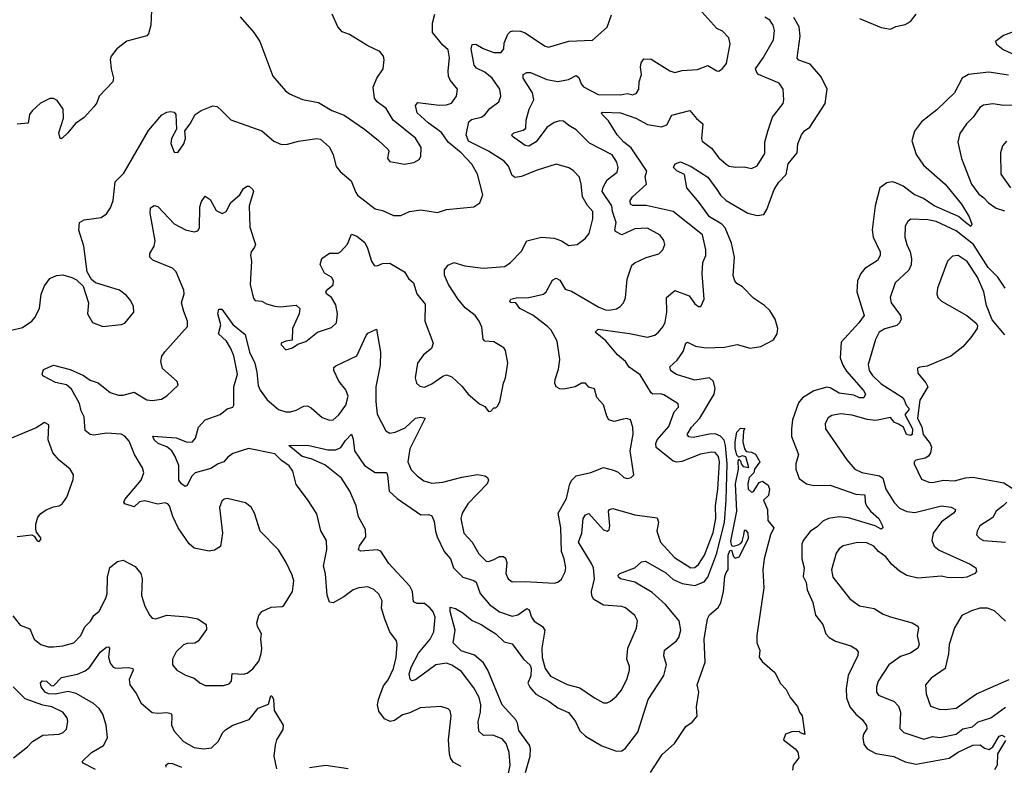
# Model space of a CAD drawing. Extents: x 1839239 to 1929705, y 762242 to 910352.
# Tile 402 of 429: x 1883979 to 1889368, y 895825 to 899904. Entities that reach past the tile are written whole.
import ezdxf

# ---------------------------------------------------------------- set-up
doc = ezdxf.new("R2010")
doc.units = 0

msp = doc.modelspace()

# ---------------------------------------------------------------- linework, layer by layer
at = {"layer": '0CON10XD'}
for points in [[(1884700, 899955), (1884697.1, 899875), (1884685, 899827.5), (1884675, 899816.7), (1884565, 899786.2), (1884511.2, 899745), (1884480, 899705), (1884474.1, 899685.9), (1884479.2, 899635), (1884492.5, 899585), (1884488.8, 899565), (1884414.2, 899485.8), (1884401.2, 899448.8), (1884385, 899426.7), (1884331.2, 899368.8), (1884285, 899336.7), (1884243.3, 899285), (1884210, 899255), (1884200, 899255), (1884193.3, 899285), (1884218.8, 899365), (1884218, 899415), (1884185, 899462.5), (1884165, 899472.5), (1884145, 899472.5), (1884092.7, 899447.3), (1884047.5, 899405), (1884032, 899385), (1884025, 899337.5), (1883965, 899332.5)], [(1885936.2, 897746.2), (1885984, 897654), (1886005, 897642.9), (1886035, 897647.1), (1886088.2, 897671.8), (1886145, 897724.3), (1886175, 897730), (1886197.5, 897725), (1886115, 897556), (1886102.7, 897485), (1886122.3, 897442.3), (1886155, 897408.1), (1886191.5, 897381.5), (1886235, 897367.8), (1886295, 897373.5), (1886398.3, 897401.7), (1886485, 897416.2), (1886525, 897409.4), (1886539.3, 897399.3), (1886544.2, 897385), (1886536.9, 897365), (1886431.2, 897255), (1886400, 897205), (1886393.8, 897175), (1886409.5, 897095), (1886455.5, 897045), (1886491.4, 896981.4), (1886531.6, 896941.6), (1886545, 896939.3), (1886570.1, 896949.9), (1886605, 896967.4), (1886626.5, 896966.5), (1886638.7, 896958.7), (1886644.6, 896935), (1886639.4, 896875), (1886652.9, 896845), (1886675, 896828.6), (1886745, 896830.9), (1886905, 896822), (1886925, 896826.2), (1886945, 896843.8), (1886965, 896883.3), (1886968.1, 896905), (1886960, 896955), (1886945.4, 896995.4), (1886940.7, 897125), (1886926.2, 897205), (1886972.7, 897285), (1886990.5, 897365), (1887001.6, 897385), (1887025, 897408.5), (1887105, 897427.1), (1887175, 897454.4), (1887230, 897440), (1887255, 897428), (1887285, 897400), (1887303.9, 897393.9), (1887325, 897398.8), (1887340, 897415), (1887319.5, 897545), (1887336.6, 897636.6), (1887334.3, 897674.3), (1887322.5, 897715), (1887301.7, 897721.7), (1887281.2, 897718.8), (1887233.2, 897706.8), (1887204.2, 897715), (1887192.2, 897735), (1887175, 897796.7), (1887137.5, 897837.5), (1887126, 897885), (1887095, 897893.3), (1887075, 897916), (1887053.9, 897916.1), (1887020, 897895), (1886957.3, 897882.7), (1886935, 897884.2), (1886915.7, 897895.7), (1886908, 897915), (1886910, 897935), (1886927.4, 897992.6), (1886935.5, 898045.5), (1886921.4, 898145), (1886888.1, 898205), (1886868.1, 898225), (1886787.5, 898287.5), (1886717.1, 898325), (1886695, 898354.3), (1886667.5, 898357.5), (1886662.5, 898365), (1886667.5, 898375), (1886697, 898383), (1886765, 898384.6), (1886846.9, 898403.1), (1886860.6, 898415), (1886895, 898479.2), (1886915, 898489.4), (1886935, 898480), (1886965, 898430.8), (1886999.5, 898419.5), (1887148, 898332), (1887185, 898316.4), (1887205, 898314.4), (1887245, 898322.5), (1887266, 898335), (1887284.4, 898355.6), (1887295, 898382.5), (1887303.5, 898485), (1887329.3, 898560.7), (1887345.4, 898574.6), (1887407.4, 898602.6), (1887477.6, 898622.4), (1887500, 898645), (1887510.8, 898675), (1887505, 898696.7), (1887485, 898726), (1887415, 898762.9), (1887345, 898760.5), (1887275, 898726.6), (1887239.6, 898745), (1887236, 898755), (1887244.3, 898795), (1887223.2, 898855), (1887219.8, 898885), (1887167.2, 898965), (1887172, 898988), (1887195, 899028.2), (1887249.5, 899070.5), (1887255.5, 899095), (1887247.8, 899125), (1887221.4, 899165), (1887098.1, 899228.1), (1887025, 899302.2), (1886984.8, 899324.8), (1886955, 899348.8), (1886935, 899350.8), (1886905, 899342.3), (1886865, 899313.8), (1886805, 899236.9), (1886765, 899211.8), (1886745, 899215.5), (1886675.6, 899265), (1886673.1, 899275), (1886683.5, 899285), (1886735, 899299.3), (1886748.5, 899311.5), (1886751.5, 899355), (1886767.1, 899415), (1886792.9, 899465), (1886786.4, 899505), (1886734.3, 899585), (1886734.2, 899605), (1886755, 899614.6), (1886775, 899614.6), (1886865, 899576.6), (1886925, 899566.6), (1886983.6, 899576.4), (1887025, 899599.4), (1887038.8, 899588.8), (1887052.6, 899552.6), (1887065, 899537.5), (1887145, 899495.4), (1887265, 899494.1), (1887305, 899500), (1887335, 899492.5), (1887355, 899502.9), (1887367.1, 899525), (1887370, 899565), (1887381.5, 899605), (1887376.4, 899645), (1887380.9, 899669.1), (1887395, 899690), (1887435, 899687.8), (1887538, 899625), (1887565, 899615.6), (1887605, 899626.7), (1887688.7, 899631.3), (1887745, 899653.8), (1887793.9, 899623.9), (1887805, 899623.3), (1887825, 899636.7), (1887847.5, 899665), (1887867, 899773), (1887860.8, 899805), (1887825, 899842), (1887795, 899855.8), (1887695.7, 899965.7)], [(1883935, 898205.6), (1883995, 898219.4), (1884045, 898254), (1884062.5, 898275), (1884087.5, 898325), (1884097.3, 898402.7), (1884115, 898447.5), (1884145, 898488.8), (1884180, 898505), (1884215, 898508), (1884265, 898493.8), (1884290.5, 898480.5), (1884326.1, 898446.1), (1884356.2, 898355), (1884351.2, 898295), (1884377.7, 898247.7), (1884435, 898226.2), (1884535, 898236.2), (1884555, 898243.3), (1884604, 898305), (1884601.4, 898335), (1884586.9, 898366.9), (1884562.9, 898395), (1884525, 898424.3), (1884394.1, 898464.1), (1884372.5, 898482.5), (1884348, 898525), (1884330, 898665), (1884302.7, 898752.7), (1884306.2, 898795), (1884331.3, 898808.7), (1884425, 898822.5), (1884455, 898842), (1884475.6, 898875), (1884490.6, 898915), (1884502.2, 899017.8), (1884550, 899065), (1884685, 899298.8), (1884757, 899383), (1884785, 899398), (1884805, 899401.2), (1884825, 899397.5), (1884833.3, 899385), (1884837.5, 899305), (1884810, 899255), (1884807, 899227), (1884825, 899180), (1884845, 899177.5), (1884876.7, 899225), (1884886.7, 899255), (1884883, 899297), (1884912.5, 899335), (1884940, 899385), (1884971.7, 899408.3), (1885036.4, 899433.6), (1885059.7, 899429.7), (1885086.4, 899406.4), (1885135, 899356.2), (1885305, 899296.9), (1885369.3, 899239.3), (1885412.1, 899222.1), (1885445, 899222.9), (1885505, 899239.2), (1885605, 899254.2), (1885625, 899251.2), (1885675, 899206.7), (1885695.7, 899165.7), (1885711.3, 899101.3), (1885733.7, 899073.7), (1885793.5, 899023.5), (1885818.2, 898958.2), (1885828.6, 898945), (1885925, 898869.2), (1885965, 898860), (1886025, 898832.9), (1886065, 898833.1), (1886112.5, 898855), (1886175, 898864.3), (1886265, 898850), (1886315.7, 898865.7), (1886465, 898880.8), (1886498.1, 898901.9), (1886513.9, 898946.1), (1886485, 899060), (1886453.6, 899113.6), (1886395.4, 899175), (1886325, 899234.5), (1886287.1, 899287.1), (1886215, 899339.5), (1886153.9, 899395), (1886145.7, 899434.3), (1886158.8, 899451.2), (1886275, 899436.8), (1886315, 899438.2), (1886341.7, 899448.3), (1886370, 899485), (1886375.6, 899525), (1886335, 899574.3), (1886326.2, 899595), (1886323.4, 899625), (1886330.8, 899695), (1886325, 899738.8), (1886295, 899764.3), (1886238.5, 899835), (1886238.8, 899885), (1886251.4, 899935)], [(1884878.3, 898308.3), (1884865.6, 898355), (1884878.9, 898405), (1884877.9, 898425), (1884835.4, 898525), (1884815, 898544.7), (1884708.5, 898588.5), (1884692, 898605), (1884692, 898625), (1884715.5, 898664.5), (1884720, 898695), (1884692.5, 898845), (1884695.7, 898875), (1884715, 898887.3), (1884735, 898882.2), (1884825, 898788.2), (1884886.2, 898755), (1884935, 898744.4), (1884955, 898750), (1884962.9, 898765), (1884965, 898880), (1884975, 898910), (1884995, 898938), (1885021.1, 898921.1), (1885055, 898860.8), (1885086.5, 898843.5), (1885109.2, 898855), (1885135.5, 898905), (1885183.4, 898946.6), (1885205, 898980), (1885225, 898994), (1885235, 898994), (1885256, 898975), (1885258, 898965), (1885234.5, 898885), (1885238.5, 898768.5), (1885269.1, 898675), (1885265, 898659.2), (1885246.3, 898633.7), (1885242.4, 898615), (1885247.6, 898582.4), (1885240.9, 898455), (1885258.1, 898378.1), (1885268.5, 898368.5), (1885305, 898363.6), (1885329.2, 898349.3), (1885375, 898336.8), (1885405, 898333.7), (1885491.9, 898341.9), (1885512.5, 898325), (1885508.9, 898295), (1885472.9, 898215), (1885470, 898150), (1885435, 898146.2), (1885410, 898135), (1885410, 898125), (1885435, 898097.5), (1885471.7, 898108.3), (1885501.2, 898128.8), (1885545, 898144.2), (1885610, 898195), (1885685, 898220), (1885712.3, 898245), (1885718.4, 898295), (1885710.2, 898345), (1885685.1, 898385.1), (1885658.5, 898405), (1885655.3, 898415), (1885665, 898430), (1885695, 898453.5), (1885696.1, 898475), (1885685, 898495.4), (1885648.3, 898518.3), (1885623.1, 898565), (1885632, 898598), (1885675, 898626.8), (1885722.7, 898627.3), (1885735.9, 898634.1), (1885773.7, 898676.3), (1885795, 898730), (1885825, 898720), (1885868.1, 898685), (1885883.3, 898655), (1885905, 898582.5), (1885919.3, 898559.3), (1885935, 898556.7), (1885965, 898570), (1886005, 898571.4), (1886085, 898524.3), (1886107.4, 898487.4), (1886134.5, 898464.5), (1886152.5, 898405), (1886197.6, 898347.6), (1886196.9, 898255), (1886241.4, 898135), (1886233.8, 898105), (1886189.4, 898070.6), (1886155.6, 898025), (1886144.4, 897944.4), (1886150.8, 897915), (1886168.8, 897898.8), (1886195, 897894.2), (1886235, 897911.4), (1886295, 897954), (1886315, 897960.8), (1886345, 897950.8), (1886399.2, 897899.2), (1886433.8, 897855), (1886495, 897803.3), (1886525, 897787.5), (1886545, 897760), (1886558.3, 897761.7), (1886575, 897780), (1886585, 897780), (1886595, 897790), (1886607.3, 897812.7), (1886627.1, 897915), (1886638.6, 897945), (1886650.8, 898025), (1886637.8, 898095), (1886629.3, 898109.3), (1886575, 898141.1), (1886525, 898146.2), (1886515, 898156.7), (1886507.7, 898222.3), (1886494.2, 898255), (1886472.5, 898285), (1886417.9, 898327.9), (1886376.6, 898376.6), (1886325.7, 898455), (1886305, 898506.7), (1886305, 898535.8), (1886325, 898561.9), (1886355, 898576.7), (1886415, 898558), (1886515, 898544.5), (1886635, 898554.5), (1886665.8, 898575), (1886725, 898637.5), (1886755, 898694.5), (1886834.5, 898714.5), (1886905, 898709.4), (1886945, 898694.4), (1886985, 898669.4), (1887030, 898675), (1887073.4, 898706.6), (1887096.3, 898733.7), (1887116.1, 898813.9), (1887116.2, 898855), (1887086.9, 898886.9), (1887060, 898935), (1887052.9, 899005), (1887042.7, 899042.7), (1887008.6, 899078.6), (1886985, 899094.3), (1886915, 899113.3), (1886805, 899078.9), (1886725, 899046.2), (1886690.9, 899040.9), (1886675, 899051.4), (1886655, 899102.9), (1886630.9, 899130.9), (1886545.5, 899185), (1886435, 899239.7), (1886422.7, 899275), (1886437.5, 899345), (1886452, 899358), (1886505, 899371.8), (1886525, 899384.3), (1886552.3, 899417.7), (1886601.2, 899455), (1886612.3, 899485), (1886607.3, 899525), (1886564.6, 899585), (1886525, 899616.7), (1886479.3, 899639.3), (1886465.9, 899655), (1886449.4, 899745), (1886455, 899768.1), (1886475, 899769.6), (1886515, 899746.9), (1886574.7, 899724.7), (1886615, 899724.7), (1886629.1, 899745), (1886631.4, 899775), (1886651.1, 899825), (1886665, 899840.5), (1886677.2, 899842.8), (1886720.7, 899840.7), (1886745, 899832.2), (1886851.3, 899761.3), (1886874.3, 899754.3), (1886985, 899786.2), (1887115, 899792), (1887195, 899864.2), (1887218.6, 899931.4)], [(1885185, 899920), (1885261.2, 899835), (1885294.1, 899784.1), (1885364.3, 899595), (1885434, 899515), (1885455, 899499.2), (1885527.8, 899467.8), (1885615, 899451.2), (1885687.4, 899407.4), (1885755, 899382.5), (1885866.7, 899305), (1885942.7, 899242.7), (1885995, 899193.3), (1886000, 899185), (1885996.2, 899166.2), (1885992.1, 899145), (1886005, 899128.2), (1886085, 899114.4)], [(1886225.4, 896685), (1886195, 896710.7), (1886155, 896710.9), (1886135, 896719.4), (1886129, 896775), (1886114.1, 896805), (1885999.8, 896929.8), (1885955, 896996.4), (1885935, 897004), (1885846.5, 896996.5), (1885833.8, 897003.8), (1885838.2, 897025), (1885873.1, 897075), (1885871.6, 897115), (1885834.4, 897184.4), (1885821, 897245), (1885785.8, 897325), (1885739.6, 897395), (1885648.6, 897468.6), (1885575, 897501.5), (1885524.4, 897515), (1885452.5, 897575), (1885555, 897577.1), (1885665, 897550.7), (1885708.7, 897551.3), (1885736, 897564), (1885762.3, 897602.3), (1885795, 897637.5), (1885805, 897610), (1885812.5, 897545), (1885865.5, 897465), (1885925, 897426.9), (1885986.9, 897426.9), (1885993.1, 897413.1), (1886001.5, 897325), (1886045, 897283.9), (1886175, 897195.6), (1886217.9, 897197.9), (1886235, 897189.2), (1886247.9, 897157.9), (1886254.1, 897105), (1886264.2, 897075), (1886302.4, 896995), (1886337.4, 896955), (1886353.9, 896905), (1886405, 896854), (1886465, 896836.1), (1886477.1, 896827.1), (1886499.6, 896765), (1886551.2, 896705), (1886605, 896664.6), (1886675, 896640.9), (1886705, 896648.5), (1886755, 896682.7), (1886766.9, 896675), (1886780.4, 896635), (1886794.2, 896614.2), (1886840, 896585), (1886853.8, 896565), (1886837.7, 896465), (1886839.2, 896415), (1886855, 896354), (1886885, 896311.9), (1886975, 896266.5), (1887045, 896248.8), (1887125, 896193.1), (1887175, 896167.1), (1887195, 896167.1), (1887213.3, 896175), (1887246.1, 896203.9), (1887271.9, 896235), (1887301.4, 896295), (1887316.9, 896345), (1887317.1, 896365), (1887302.5, 896405), (1887306.9, 896465), (1887355.5, 896574.5), (1887360.8, 896615), (1887345, 896644), (1887295, 896687.1), (1887275, 896694.2), (1887175, 896701.3), (1887122.1, 896732.1), (1887111.4, 896751.4), (1887108, 896775), (1887124.7, 896845.3), (1887120.4, 896905), (1887109.5, 896929.5), (1887037.3, 897045), (1887056.5, 897095), (1887062.5, 897175), (1887075.8, 897195), (1887095, 897203.1), (1887175, 897114), (1887195, 897106.2), (1887205, 897113.3), (1887208.9, 897135), (1887201.4, 897215), (1887206.7, 897225), (1887225, 897230.6), (1887345, 897194.6), (1887468.8, 897178.8), (1887476.1, 897155), (1887467.1, 897105), (1887486, 897045), (1887562.1, 896962.1), (1887653.1, 896905), (1887675, 896906.5), (1887695, 896923.5), (1887727.2, 896975), (1887775, 897098.5), (1887789.5, 897175), (1887787.4, 897245), (1887800.9, 897335), (1887809.5, 897485), (1887804, 897515), (1887785.4, 897535.4), (1887765, 897538.7), (1887705, 897526.4), (1887602.8, 897487.2), (1887575, 897483.1), (1887555, 897489.6), (1887463.4, 897563.4), (1887461.1, 897585), (1887468.2, 897605), (1887532.2, 897677.8), (1887561.2, 897758.8), (1887584.2, 897785), (1887583.1, 897803.1), (1887505, 897852.5), (1887485, 897858), (1887445, 897855.8), (1887435, 897862), (1887375, 897960.9), (1887315, 898002.9), (1887294.3, 898035), (1887250.7, 898070.7), (1887187.6, 898147.6), (1887128.8, 898195), (1887145, 898211.4), (1887317.1, 898187.1), (1887415, 898166.5), (1887455, 898177.8), (1887476.1, 898193.9), (1887501.4, 898225), (1887511.4, 898248.6), (1887521.1, 898305), (1887519.4, 898385), (1887565, 898423.1), (1887643.5, 898393.5), (1887675, 898350), (1887695, 898334.3), (1887706.7, 898335), (1887725.4, 898375), (1887714.6, 898515), (1887718.1, 898575), (1887733.8, 898615), (1887734.6, 898644.6), (1887716.8, 898726.8), (1887555.2, 898855.2), (1887407.7, 898887.7), (1887335, 898887.3), (1887322.1, 898895), (1887321.2, 898915), (1887333.6, 898935), (1887409.4, 899005), (1887402, 899045), (1887411.2, 899075), (1887401.4, 899091.4), (1887325, 899202.7), (1887285.3, 899235), (1887249.7, 899275), (1887201.5, 899351.5), (1887168, 899385), (1887163.8, 899395), (1887171.1, 899398.9), (1887268, 899395), (1887350.8, 899365), (1887415, 899330), (1887492.4, 899317.6), (1887520.3, 899329.7), (1887547.9, 899382.1), (1887647.6, 899407.6), (1887683.9, 899363.9), (1887718.8, 899335), (1887711.5, 899255), (1887715, 899239.2), (1887765, 899201.1), (1887805, 899149.1), (1887845, 899113.1), (1887863, 899103), (1887896.9, 899096.9), (1887945, 899098.5), (1887985, 899090), (1888016.2, 899105), (1888057, 899173), (1888058.2, 899235), (1888074.7, 899295.3), (1888099.3, 899370.7), (1888156.9, 899445), (1888161.4, 899465), (1888158.1, 899525), (1888135, 899556.9), (1888023.6, 899605), (1888012.9, 899615), (1888005.6, 899635), (1888048.9, 899695), (1888104.5, 899795), (1888110, 899845), (1888103.8, 899875), (1888085, 899901.2), (1888058, 899918)], [(1886085, 899114.4), (1886136.8, 899123.2), (1886165, 899138.8), (1886174.3, 899155.7), (1886176.4, 899205), (1886145.8, 899255.8), (1886022.5, 899355), (1885985, 899418.2), (1885936.5, 899455), (1885920.8, 899475), (1885914.5, 899535), (1885934.4, 899585), (1885968.9, 899635), (1885974, 899685), (1885970, 899705), (1885950, 899730), (1885885, 899761.4), (1885785, 899822.5), (1885745, 899838), (1885721.2, 899865), (1885688.8, 899935)], [(1886747.4, 895785), (1886772.6, 895875), (1886775.3, 895915), (1886770, 895935), (1886711.2, 896015), (1886703.9, 896055), (1886693.9, 896073.9), (1886619.5, 896155), (1886540.6, 896345), (1886517.7, 896385), (1886467.8, 896427.8), (1886395, 896451.9), (1886351.8, 896495), (1886362, 896565), (1886334.5, 896665.5), (1886335, 896690), (1886365, 896682), (1886405, 896659.2), (1886455, 896617.1), (1886505, 896595.5), (1886547.7, 896567.7), (1886585, 896543.3), (1886631.2, 896501.2), (1886675, 896490), (1886736.3, 896405), (1886772.4, 896372.4), (1886779.1, 896355), (1886776, 896315), (1886760.2, 896275), (1886771.9, 896251.9), (1886804.4, 896214.4), (1886876, 896176), (1886925, 896139.7), (1886983.2, 896113.2), (1887020.5, 896065), (1887044.1, 896014.1), (1887075, 895983.8), (1887165, 895930.9), (1887245, 895901.4), (1887275, 895904.3), (1887295, 895919.2), (1887363.1, 896006.9), (1887418.2, 896185), (1887504.6, 896315.4), (1887518.8, 896375), (1887504.6, 896424.6), (1887507.8, 896455), (1887573.1, 896505), (1887587.3, 896525), (1887597.5, 896565), (1887588.8, 896615), (1887513.4, 896705), (1887441, 896771), (1887345, 896826.5), (1887268, 896845), (1887256, 896855), (1887254.2, 896865), (1887263.8, 896875), (1887345, 896904.6), (1887382.8, 896937.2), (1887405, 896941.6), (1887515, 896878.6), (1887555, 896841), (1887605, 896819), (1887675, 896809.3), (1887725, 896828.7), (1887745.5, 896854.5), (1887795.3, 896984.7), (1887835.8, 897155), (1887845.1, 897274.9), (1887850.5, 897475), (1887842.4, 897575), (1887834.2, 897604.2), (1887815, 897626.4), (1887785, 897638), (1887755, 897637.1), (1887665, 897618.1), (1887641.8, 897621.8), (1887632.5, 897635), (1887655.4, 897675), (1887701.2, 897725), (1887779.5, 897855), (1887786.3, 897886.3), (1887776.5, 897925), (1887755.4, 897945.4), (1887675, 897932.5), (1887573.2, 897963.2), (1887543.8, 897983.8), (1887536.9, 898005), (1887578.1, 898041.9), (1887610.6, 898089.4), (1887624.4, 898135), (1887635, 898140.6), (1887678.5, 898118.5), (1887735, 898108.1), (1887836.5, 898113.5), (1887906.7, 898126.7), (1887976.5, 898106.5), (1888035, 898116.2), (1888105, 898153), (1888125.7, 898185), (1888129.3, 898215), (1888114, 898265), (1888085, 898312.4), (1888055, 898341.1), (1887995, 898381.2), (1887935, 898443.3), (1887905, 898460.6), (1887893.8, 898475), (1887884.1, 898505), (1887891.1, 898605), (1887875, 898682), (1887840.4, 898765), (1887821.5, 898785), (1887755, 898825.5), (1887698.8, 898905), (1887630.8, 898985), (1887616.9, 899056.9), (1887575, 899076.9), (1887558.1, 899095), (1887566, 899115), (1887595, 899126.7), (1887655, 899101.9), (1887745, 899042.5), (1887793.8, 898975), (1887814.6, 898945), (1887846.2, 898915), (1887964.3, 898845), (1888015, 898832.5), (1888051.2, 898838.8), (1888067.8, 898865), (1888108.5, 898975), (1888134.4, 899015), (1888175, 899057.5), (1888185, 899116.2), (1888234.5, 899175), (1888238.5, 899225), (1888258.9, 899275), (1888273.9, 899296.1), (1888303.4, 899316.6), (1888387.5, 899445), (1888398.6, 899525), (1888365, 899591.4), (1888305, 899661.2), (1888243.2, 899683.2), (1888233.8, 899693.8), (1888251, 899815), (1888245.3, 899865), (1888215.6, 899915.6)], [(1888575, 899910), (1888695, 899862), (1888745, 899852.5), (1888775, 899866.7), (1888825, 899878), (1888855, 899894), (1888885.5, 899935)], [(1889495, 899866.8), (1889362.8, 899817.2), (1889320, 899785), (1889325, 899770), (1889361.4, 899741.4), (1889429.6, 899709.6)], [(1889390.6, 899600.6), (1889283.6, 899616.4), (1889172.5, 899605), (1889138.1, 899585), (1889095, 899504), (1888998.5, 899411.5), (1888915, 899344.6), (1888876.7, 899295), (1888861.1, 899241.1), (1888885, 899167.5), (1888925, 899108.5), (1889044.5, 899005), (1889134.6, 898895), (1889176.2, 898825), (1889190.8, 898785), (1889185, 898772.5), (1889155, 898795.6), (1889117.6, 898827.6), (1888985, 898886.7), (1888925, 898925.6), (1888875, 898948.2), (1888815, 898992.8), (1888775, 899012), (1888755, 899017), (1888725, 899011.6), (1888686.8, 898985), (1888660.5, 898885), (1888644.7, 898754.7), (1888650, 898715), (1888689.1, 898635), (1888689.1, 898615), (1888674, 898586), (1888605, 898543.1), (1888583.6, 898515), (1888564.5, 898475), (1888560.8, 898415), (1888600.5, 898285), (1888571.8, 898245), (1888475, 898139.2), (1888470, 898055), (1888483.9, 898015), (1888505, 897980.8), (1888597.7, 897875), (1888607.8, 897855), (1888600, 897835), (1888575.4, 897834.6), (1888545, 897850.5), (1888465, 897861.6), (1888415, 897890.6), (1888396.7, 897893.3), (1888325, 897873.8), (1888264.3, 897835), (1888241.2, 897808.8), (1888209.2, 897715), (1888202.8, 897665), (1888204.2, 897624.2), (1888242.5, 897525), (1888226.4, 897475), (1888227.9, 897445), (1888245, 897394.3), (1888285.3, 897365.3), (1888326.2, 897356.2), (1888415, 897357.4), (1888555, 897308.1), (1888604, 897304), (1888605.9, 897265), (1888613.6, 897243.6), (1888635.6, 897215.6), (1888681.8, 897175), (1888701.4, 897135), (1888703.8, 897125), (1888695, 897116.2), (1888662, 897135), (1888515, 897179.7), (1888465, 897183.7), (1888405, 897175.3), (1888375, 897160), (1888345, 897130.9), (1888305.4, 897104.6), (1888266.5, 897055), (1888259.2, 897035), (1888260, 896955), (1888271.8, 896905), (1888268.1, 896858.1), (1888283.5, 896825), (1888289.6, 896785), (1888319.6, 896715), (1888335.4, 896645.4), (1888374.4, 896595), (1888391.9, 896545), (1888409.2, 896525), (1888445, 896504.4), (1888528.3, 896478.3), (1888555, 896462), (1888568, 896445), (1888566, 896425), (1888513.7, 896316.3), (1888502.1, 896245), (1888504.6, 896194.6), (1888522.2, 896145), (1888554.7, 896104.7), (1888590, 896075), (1888613, 896043), (1888615, 896023.8), (1888597.1, 895995), (1888593.3, 895975), (1888599.8, 895939.8), (1888617.1, 895915), (1888665, 895889.3), (1888763.4, 895873.4), (1888825, 895843.3), (1888885, 895830.3), (1889065.6, 895864.4), (1889112.5, 895895), (1889195, 895935.8), (1889236.8, 895936.8), (1889258.9, 895918.9), (1889285, 895911.2), (1889304.4, 895925.6), (1889340, 895985), (1889355, 895989.4), (1889371.3, 895981.3)], [(1889415, 899437.3), (1889365, 899435.6), (1889305, 899443.8), (1889255, 899437.5), (1889235, 899424.4), (1889198.5, 899371.5), (1889160.5, 899335), (1889125, 899281.2), (1889114.4, 899235), (1889132.9, 899145), (1889187.9, 899005), (1889229.3, 898949.3), (1889255, 898931.9), (1889282, 898902), (1889323.6, 898873.6), (1889368.3, 898858.3)], [(1889380.5, 899239.5), (1889357.5, 899215), (1889346.7, 899175), (1889348.3, 899058.3), (1889401.5, 898985)], [(1888949.1, 898809.1), (1888856.6, 898813.4), (1888839.8, 898800.2), (1888825.6, 898775), (1888823.6, 898715), (1888833.8, 898675), (1888852.9, 898635), (1888859.8, 898595), (1888857.7, 898562.3), (1888845.2, 898534.8), (1888771.5, 898465), (1888743.5, 898385), (1888749.4, 898355), (1888799.4, 898285), (1888803.3, 898265), (1888794.4, 898245), (1888779.3, 898230.7), (1888715, 898213.5), (1888683.9, 898195), (1888663.2, 898155), (1888623.1, 898016.9), (1888627.8, 897985), (1888647.5, 897957.5), (1888695, 897911.1), (1888809, 897839), (1888820.3, 897825), (1888830.4, 897795), (1888845, 897779.5), (1888845, 897770.5), (1888823.1, 897745), (1888865.9, 897665), (1888864.6, 897635.4), (1888855, 897630), (1888833.3, 897635), (1888816.9, 897675), (1888789.2, 897690.8), (1888765, 897702.7), (1888745, 897727.9), (1888665, 897712.1), (1888616.7, 897716.7), (1888535, 897740), (1888472, 897748), (1888425, 897739.5), (1888403.9, 897726.1), (1888388.1, 897695), (1888389.4, 897665), (1888505.5, 897495.5), (1888550, 897445), (1888587.4, 897427.4), (1888685, 897408.4), (1888703.5, 897395), (1888719.2, 897335), (1888765, 897262), (1888795, 897231.5), (1888834.1, 897214.1), (1888878, 897208), (1889025, 897243.6), (1889077.4, 897237.4), (1889100.8, 897225), (1889100, 897215), (1889089.4, 897205), (1889025, 897157.2), (1888979.1, 897095), (1888970.6, 897055), (1888984.7, 897024.7), (1889012.4, 897002.4), (1889182, 896925), (1889212, 896905), (1889216, 896885), (1889206, 896875), (1889163.8, 896855), (1889135, 896850), (1889055, 896852.2), (1889025, 896859.3), (1888895, 896849.3), (1888835, 896864), (1888795, 896887.8), (1888750.3, 896925), (1888719.7, 896965), (1888678.8, 896995), (1888653.8, 897023.8), (1888615, 897041.8), (1888565, 897044.5), (1888486.2, 897025), (1888465, 897008.9), (1888447.5, 896985), (1888422.7, 896895), (1888430.4, 896855), (1888521.9, 896735), (1888575, 896698.1), (1888655, 896682.2), (1888705, 896651.4), (1888745, 896636.7), (1888864, 896604), (1888895, 896585.6), (1888898.9, 896575), (1888891.8, 896535), (1888901.5, 896485), (1888895.6, 896465), (1888855, 896438.9), (1888799.9, 896420.1), (1888735.5, 896375), (1888678.2, 896285), (1888667.9, 896255), (1888668.5, 896225), (1888678.9, 896208.9), (1888765, 896174.4), (1888789.1, 896149.1), (1888799.7, 896115), (1888795.6, 896025.6), (1888818, 896005), (1888927.1, 895967.1), (1888975, 895982.6), (1889015, 895976.7), (1889103.8, 895995), (1889141.4, 896025), (1889194.7, 896035.3), (1889225, 896061.9), (1889295, 896085.4), (1889375, 896142.7)], [(1889371.9, 898435), (1889332.3, 898495), (1889279.2, 898549.2), (1889200, 898675), (1889105, 898749.7), (1888995, 898800), (1888949.1, 898809.1)], [(1889370.2, 898180.2), (1889301.9, 898261.9), (1889270.2, 898340.2), (1889256.5, 898415), (1889222.1, 898495), (1889165, 898582.2), (1889115, 898614.4), (1889085, 898611.4), (1889056.8, 898583.2), (1889002.9, 898435), (1888998.6, 898405), (1889004.2, 898385), (1889024.6, 898364.6), (1889163.3, 898285), (1889214.1, 898244.1), (1889221.2, 898231.2), (1889220, 898215), (1889184.3, 898165.7), (1889141.2, 898115), (1889075, 898064.2), (1888945, 898008.1), (1888905, 898004), (1888892.9, 897997.1), (1888895, 897970), (1888938.2, 897918.2), (1888948.6, 897895), (1888905, 897822.9), (1888892.6, 897725), (1888916.2, 897675), (1888923.9, 897635), (1888962.3, 897585), (1888968.9, 897565), (1888964.6, 897535), (1888953.4, 897516.6), (1888935, 897506), (1888883.8, 897495), (1888874.4, 897485.6), (1888874.4, 897475), (1888915, 897391.2), (1888954.5, 897374.5), (1888975, 897372.5), (1889035, 897384.5), (1889095, 897381.2), (1889155, 897397.7), (1889195, 897401.5), (1889365, 897370.4), (1889410.5, 897340.5)], [(1886395, 895818.8), (1886351.7, 895841.7), (1886336.2, 895865), (1886331.2, 895885), (1886325.4, 895965), (1886341.5, 896095), (1886335, 896123.3), (1886324.4, 896134.4), (1886285, 896145.7), (1886171.3, 896138.7), (1886115, 896111.4), (1886075, 896101.2), (1886030.9, 896069.1), (1886006, 896064), (1885975, 896078.5), (1885945, 896121.5), (1885938.4, 896155), (1885942.7, 896185), (1885970.7, 896259.3), (1885996.7, 896293.3), (1886024.6, 896355), (1886039.6, 896415), (1886045.7, 896485), (1886041.9, 896505), (1886004.4, 896555), (1885976.9, 896625), (1885960, 896685), (1885963.3, 896725), (1885945, 896761.4), (1885917.2, 896787.2), (1885885, 896800.8), (1885835.7, 896795.7), (1885803.8, 896785), (1885753.2, 896746.8), (1885695, 896714.2), (1885675, 896717.5), (1885661.8, 896755), (1885652.2, 896872.2), (1885641.5, 896915), (1885659.5, 897005), (1885659.2, 897055), (1885626.8, 897106.8), (1885605, 897201.2), (1885555, 897280), (1885491.5, 897361.5), (1885473.6, 897435), (1885453.8, 897463.8), (1885411.8, 897491.8), (1885375, 897528.4), (1885231.1, 897558.9), (1885145, 897530.4), (1885118.6, 897511.4), (1885095.6, 897484.4), (1885065, 897474.1), (1885025, 897448), (1884938.9, 897425), (1884920, 897405), (1884895, 897356), (1884885, 897350), (1884865, 897364.3), (1884850, 897385), (1884849.3, 897465), (1884830.6, 897515), (1884812, 897545), (1884785, 897566.8), (1884736.2, 897585), (1884715.6, 897605), (1884707.5, 897625), (1884835.8, 897615.7), (1884895, 897593.5), (1884925, 897594.3), (1884941.1, 897615), (1884957.7, 897675), (1884995, 897715.5), (1885076.9, 897745), (1885114.4, 897775), (1885145, 897784.6), (1885150.8, 897795), (1885151.7, 897895), (1885170.4, 897965), (1885150.5, 898065), (1885135.6, 898105.6), (1885111.8, 898145), (1885068, 898185), (1885079.4, 898235), (1885063.5, 898295), (1885069.5, 898320.5), (1885085, 898320), (1885145, 898235.8), (1885212.7, 898182.7), (1885236.7, 898085), (1885265.5, 898025.5), (1885276.7, 897975), (1885285, 897903.3), (1885295, 897878.1), (1885333.6, 897825), (1885395, 897771.8), (1885435, 897759.1), (1885460.9, 897759.1), (1885492.7, 897767.3), (1885535, 897789.1), (1885555, 897791.1), (1885575, 897781.4), (1885635, 897726.9), (1885675, 897713.3), (1885695, 897715.6), (1885725, 897742.9), (1885764.1, 897795), (1885777.3, 897845), (1885765, 897878.8), (1885725, 897926), (1885698.2, 897985), (1885699.1, 898000.9), (1885709.2, 898010.8), (1885824.4, 898065), (1885875, 898176.2), (1885885, 898188.8), (1885931.7, 898211.7), (1885953.3, 898085), (1885952.3, 898015), (1885927.9, 897895), (1885927.8, 897815), (1885936.2, 897746.2)], [(1883942, 896642), (1883981.1, 896591.1), (1884035, 896571.2), (1884058.1, 896515), (1884095, 896485.6), (1884135, 896473.1), (1884165, 896473.5), (1884215, 896478.6), (1884275, 896495.6), (1884314.4, 896535), (1884335, 896582.2), (1884366.2, 896613.8), (1884385.5, 896645), (1884415, 896668.1), (1884451.4, 896738.6), (1884457.7, 896765), (1884459.2, 896855), (1884473.2, 896906.8), (1884515, 896940), (1884545, 896947.9), (1884611.9, 896911.9), (1884642.9, 896875), (1884649.5, 896845), (1884645, 896753.3), (1884665, 896696.2), (1884691.2, 896645), (1884705, 896630), (1884725, 896626.2), (1884784.3, 896645.7), (1884895, 896637.8), (1884955, 896625.8), (1885000, 896595), (1885001.7, 896568.3), (1884955.9, 896504.1), (1884937.1, 896492.9), (1884895, 896492), (1884875, 896484), (1884836, 896445), (1884816, 896405), (1884816.2, 896375), (1884840, 896345), (1884887.3, 896317.3), (1884935, 896300.8), (1884965.5, 896275.5), (1884995, 896260.8), (1885095, 896261.9), (1885125, 896270), (1885139.2, 896285), (1885142.7, 896327.3), (1885203.7, 896323.7), (1885225, 896328.9), (1885255, 896352.5), (1885287.8, 896395), (1885301.5, 896435), (1885304.5, 896465), (1885298.9, 896515), (1885302.5, 896545), (1885280.8, 896585), (1885278, 896605), (1885288.8, 896645), (1885305, 896666.2), (1885355, 896690), (1885415, 896693.8), (1885425, 896700), (1885472.5, 896775), (1885478.9, 896835), (1885471.1, 896865), (1885438.1, 896935), (1885395, 897004), (1885296, 897105), (1885264.4, 897204.4), (1885246.8, 897236.8), (1885215, 897260.8), (1885115, 897283.8), (1885098.3, 897281.7), (1885085, 897270), (1885072.5, 897235), (1885090, 897095), (1885078.7, 897021.3), (1885045, 897001.1), (1885015.6, 896995.6), (1884935, 897012.9), (1884906.3, 897036.3), (1884846.2, 897125), (1884816.6, 897186.6), (1884799.5, 897245), (1884790.4, 897255), (1884775, 897260), (1884735, 897254.5), (1884665, 897272), (1884635, 897267.2), (1884605, 897239.1), (1884555, 897255.4), (1884548.9, 897265), (1884555, 897280), (1884643.8, 897385), (1884658.5, 897425), (1884652.2, 897452.2), (1884606.9, 897525), (1884578.3, 897598.3), (1884555, 897625.7), (1884535, 897637.1), (1884455, 897641.6), (1884385, 897631.5), (1884365, 897634.5), (1884336.8, 897656.8), (1884334.7, 897704.7), (1884332.2, 897732.2), (1884315.4, 897765), (1884307.1, 897805), (1884262, 897882), (1884235, 897905.8), (1884175, 897919.3), (1884106.7, 897955), (1884101.4, 897965), (1884109.5, 897990.5), (1884165, 898013.3), (1884255, 897990.4), (1884328.4, 897958.4), (1884365, 897932.1), (1884407.8, 897917.8), (1884475, 897864.4), (1884520.2, 897850.2), (1884545, 897849.6), (1884605, 897867.2), (1884675, 897823.8), (1884705, 897821.2), (1884755, 897828.8), (1884784.1, 897845.9), (1884846.7, 897905), (1884841.2, 897925), (1884760.8, 897995), (1884751.5, 898035), (1884757.4, 898062.6), (1884772.8, 898087.2), (1884896.9, 898225), (1884897.8, 898255), (1884878.3, 898308.3)], [(1883965, 897076.2), (1884045, 897086.7), (1884058.8, 897078.8), (1884075, 897052.5), (1884085, 897050), (1884095, 897060), (1884095, 897070), (1884071.2, 897101.2), (1884067.7, 897117.7), (1884067.1, 897145), (1884077.9, 897182.1), (1884095, 897202), (1884125, 897222.5), (1884165, 897239.2), (1884195, 897244.2), (1884212.5, 897255), (1884237.3, 897292.7), (1884271.2, 897388.8), (1884272.9, 897415), (1884255.4, 897445.4), (1884194.6, 897494.6), (1884160.8, 897535), (1884135.8, 897605), (1884138.3, 897688.3), (1884115, 897701.2), (1884069.1, 897670.9), (1883925, 897611.1)], [(1887430.8, 895785), (1887495, 895883.8), (1887563.3, 895945), (1887625, 896036.7), (1887659.3, 896060.7), (1887687, 896093), (1887683.9, 896143.9), (1887696.2, 896225), (1887686.7, 896265), (1887731.3, 896388.7), (1887725.8, 896515), (1887744.4, 896625.6), (1887755, 896647.5), (1887802.2, 896687.8), (1887817.1, 896712.9), (1887830.9, 896775), (1887838.6, 896858.6), (1887845, 896880), (1887857.5, 896895), (1887856, 896975), (1887865, 897000), (1887875, 897002.5), (1887886.4, 896966.4), (1887895, 896957.5), (1887917.5, 896965), (1887968.8, 897065), (1887966.4, 897096.4), (1887955, 897110), (1887945, 897110), (1887941.2, 897085), (1887930.7, 897049.3), (1887923.3, 897036.7), (1887910, 897030), (1887885, 897022.5), (1887876.2, 897026.2), (1887872, 897052), (1887903.9, 897215), (1887897.1, 897365), (1887913.1, 897445), (1887910.7, 897489.3), (1887915, 897500), (1887925, 897490), (1887927.5, 897475), (1887939.3, 897459.3), (1887970, 897455), (1887953, 897513), (1887935, 897517.5), (1887915, 897510), (1887905, 897522.5), (1887895, 897560), (1887894.7, 897595), (1887905, 897647.5), (1887925, 897670), (1887948.3, 897668.3), (1887940, 897655), (1887936.7, 897595), (1887946.7, 897556.7), (1887955, 897542.5), (1887985, 897538.8), (1888007.1, 897527.1), (1888030, 897485), (1888000, 897445), (1887997.5, 897425), (1887970.9, 897399.1), (1887964, 897364), (1887966.4, 897336.4), (1887985, 897320), (1887995, 897322.5), (1888027, 897373), (1888045, 897380), (1888075, 897356.7), (1888083.8, 897335), (1888078.3, 897301.7), (1888050, 897275), (1888072.5, 897225), (1888073.3, 897165), (1888107.5, 897125), (1888087.5, 897085), (1888054.2, 896955), (1888045.7, 896894.3), (1888052.5, 896795), (1888013.3, 896535), (1888013.8, 896495), (1888030, 896455), (1888027, 896417), (1888042.3, 896392.3), (1888113, 896333), (1888143, 896273), (1888175, 896240), (1888196.7, 896195), (1888236.1, 896146.1), (1888247.5, 896115), (1888262.5, 896095), (1888276.4, 895993.6), (1888251.7, 896001.7), (1888245, 896010), (1888205, 896007.5), (1888170, 895995), (1888160, 895965), (1888223.3, 895915), (1888237.3, 895897.3), (1888243.3, 895865), (1888213.3, 895825), (1888208.3, 895798.3)], [(1889382.5, 897265), (1889364.5, 897245.5), (1889324.1, 897215.9), (1889305, 897180), (1889233.8, 897135), (1889218.8, 897105), (1889216.7, 897085), (1889233.8, 897065), (1889255, 897055.7), (1889375, 897045.5)], [(1886640.8, 895715), (1886663.5, 895825), (1886657.5, 895895), (1886641.8, 895945), (1886619.5, 895969.5), (1886568.9, 895988.9), (1886518.3, 895988.3), (1886492.3, 896012.3), (1886488.2, 896065), (1886501.9, 896115), (1886503.4, 896155), (1886493.4, 896195), (1886465, 896248.5), (1886395, 896340), (1886345, 896372.7), (1886315, 896383.8), (1886257.5, 896375), (1886145, 896292.5), (1886125, 896287.5), (1886115.6, 896295.6), (1886111.2, 896325), (1886124.1, 896365), (1886162.4, 896437.6), (1886226, 896515), (1886245.4, 896555), (1886252.9, 896635), (1886241.8, 896665), (1886225.4, 896685)], [(1889375, 896612.9), (1889315, 896670), (1889275.9, 896684.1), (1889235, 896684.2), (1889189.1, 896670.9), (1889135, 896643.8), (1889095, 896576.7), (1889065.6, 896485), (1889062.7, 896435), (1889044.7, 896355.3), (1888968, 896302), (1888937.1, 896265), (1888940, 896215), (1888965, 896149.2), (1889011.9, 896131.9), (1889045, 896129.6), (1889105, 896138.2), (1889215, 896216.4), (1889395, 896293.8)], [(1884395, 895802.5), (1884326.1, 895836.1), (1884321.2, 895845), (1884371.9, 895895), (1884437, 895933), (1884459.1, 895975), (1884453.3, 896045), (1884433.9, 896105), (1884413.8, 896135), (1884383.4, 896163.4), (1884288.3, 896218.3), (1884245, 896229.3), (1884174.2, 896214.2), (1884136.7, 896215), (1884118.8, 896225), (1884096.2, 896255), (1884093.8, 896275), (1884102.2, 896287.8), (1884125.4, 896285.4), (1884151.7, 896261.7), (1884165, 896260), (1884208, 896305), (1884295, 896323.9), (1884338.1, 896341.9), (1884360.9, 896359.1), (1884421.9, 896445), (1884455, 896470.8), (1884465, 896473.8), (1884470.8, 896465), (1884464.4, 896415.6), (1884473.9, 896383.9), (1884491.2, 896361.2), (1884505, 896355.6), (1884575, 896359.5), (1884598.8, 896355), (1884600.8, 896345), (1884577.5, 896295), (1884581.5, 896265), (1884617, 896217), (1884644.8, 896164.8), (1884705, 896113.6), (1884735, 896109.2), (1884785, 896114.6), (1884807.4, 896107.4), (1884812.7, 896095), (1884810, 896045), (1884825, 896012.5), (1884875.6, 895955), (1884935, 895922.1), (1884985.4, 895915.4), (1885028.7, 895921.3), (1885065, 895954.2), (1885090.9, 896005), (1885105, 896019.5), (1885145, 896044.5), (1885235, 896075.6), (1885285, 896137.3), (1885341.2, 896158.8), (1885353.3, 896205), (1885360, 896205), (1885368.8, 896185), (1885372, 896125), (1885421.8, 896045), (1885418.6, 896021.4), (1885385.6, 895965), (1885376.7, 895935), (1885370, 895875), (1885384.2, 895805.8)], [(1883945.4, 895865), (1884022.5, 895925), (1884049.1, 895955), (1884105, 895988.9), (1884194.5, 895995.5), (1884216.4, 896003.6), (1884235, 896023.3), (1884242.9, 896065), (1884239.2, 896085), (1884215, 896115.6), (1884155.7, 896145), (1884105, 896153.6), (1884009.4, 896189.4), (1883944, 896254)], [(1889375, 895960), (1889331.7, 895888.3), (1889328.6, 895825), (1889315, 895800)], [(1884781.2, 895815), (1884778.8, 895825), (1884793.1, 895836.9), (1884815, 895834.2), (1884865, 895814.6)], [(1885565, 895813.3), (1885655, 895825.4), (1885777.7, 895807.7)]]:
    msp.add_lwpolyline(points, dxfattribs=at)

doc.saveas('drawing.dxf')
